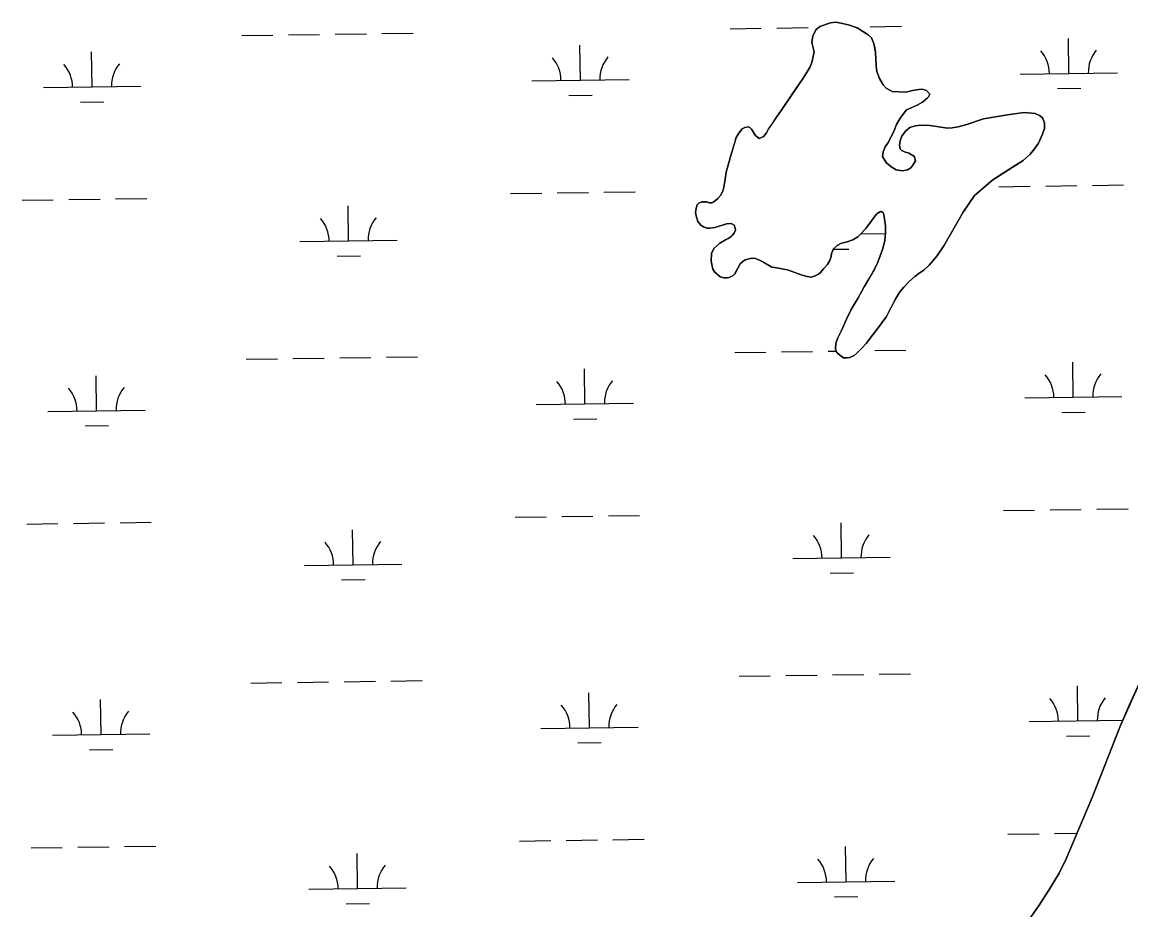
# Model space of a CAD drawing. Extents: x 3767014 to 3805179, y 361544 to 387384.
# Drawn here: x 3795516 to 3796655, y 380151 to 381063 of the extents above; entities that cross this region are included whole.
import ezdxf

# ---------------------------------------------------------------- set-up
doc = ezdxf.new("R2010")
doc.units = 0
doc.layers.add('V-TOPO-SHOR', color=7, linetype='Continuous')
doc.layers.add('V-WETL-SWMP', color=7, linetype='Continuous')

msp = doc.modelspace()

# ---------------------------------------------------------------- linework, layer by layer
at = {"layer": 'V-TOPO-SHOR'}
for points in [[(3796238.972, 380909.217), (3796243.861, 380926.494), (3796246.435, 380935.261), (3796247.721, 380939.904), (3796249.266, 380945.061), (3796252.1, 380949.445), (3796255.449, 380953.83), (3796258.027, 380955.379), (3796261.894, 380955.897), (3796263.184, 380955.381), (3796264.988, 380953.578), (3796269.119, 380947.133), (3796272.988, 380944.043), (3796277.626, 380946.107), (3796277.626, 380946.365), (3796280.461, 380949.72), (3796282.521, 380953.845), (3796286.386, 380959.52), (3796289.992, 380964.937), (3796295.403, 380972.674), (3796307.511, 380990.471), (3796317.3, 381004.916), (3796324.771, 381016.78), (3796327.09, 381022.197), (3796329.404, 381033.026), (3796328.37, 381037.151), (3796327.596, 381039.73), (3796326.819, 381043.338), (3796328.105, 381049.011), (3796331.196, 381055.716), (3796335.319, 381059.071), (3796346.146, 381062.944), (3796351.301, 381063.462), (3796357.232, 381062.434), (3796365.742, 381060.375), (3796373.479, 381057.545), (3796379.926, 381053.68), (3796384.829, 381050.332), (3796388.182, 381047.24), (3796390.762, 381041.569), (3796391.538, 381037.186), (3796392.314, 381032.545), (3796392.577, 381025.584), (3796393.097, 381018.623), (3796393.873, 381012.694), (3796396.455, 381005.733), (3796400.326, 380999.032), (3796403.423, 380995.681), (3796409.354, 380992.333), (3796423.534, 380991.567), (3796430.495, 380993.117), (3796436.94, 380994.411), (3796440.809, 380994.671), (3796444.934, 380993.383), (3796448.03, 380989.519), (3796446.742, 380986.68), (3796445.454, 380985.392), (3796440.557, 380981.263), (3796435.144, 380978.167), (3796428.959, 380975.584), (3796424.318, 380973.262), (3796420.712, 380968.877), (3796417.619, 380964.748), (3796414.015, 380958.301), (3796411.439, 380952.112), (3796408.348, 380945.665), (3796405.258, 380939.992), (3796402.423, 380935.347), (3796400.107, 380930.19), (3796399.595, 380925.291), (3796403.208, 380919.362), (3796408.625, 380914.726), (3796413.523, 380911.633), (3796419.971, 380910.605), (3796425.383, 380911.639), (3796428.736, 380913.962), (3796430.796, 380916.542), (3796433.373, 380920.927), (3796432.596, 380924.794), (3796432.338, 380925.568), (3796426.663, 380928.916), (3796422.281, 380930.202), (3796419.442, 380931.491), (3796417.638, 380933.295), (3796416.862, 380937.162), (3796417.89, 380942.835), (3796419.434, 380946.443), (3796423.301, 380951.602), (3796427.681, 380955.215), (3796433.094, 380957.023), (3796439.281, 380957.541), (3796448.049, 380957.289), (3796455.526, 380956.261), (3796466.098, 380954.463), (3796471.255, 380954.981), (3796477.442, 380956.015), (3796486.207, 380958.342), (3796503.48, 380964.281), (3796527.97, 380968.42), (3796535.189, 380969.456), (3796545.245, 380970.493)], [(3796545.245, 380970.493), (3796552.722, 380969.981), (3796556.33, 380969.469), (3796560.973, 380967.664), (3796564.07, 380965.088), (3796566.134, 380959.933), (3796565.88, 380954.26), (3796564.078, 380948.329), (3796559.958, 380939.046), (3796554.805, 380931.822), (3796550.94, 380927.438), (3796543.981, 380921.505), (3796535.22, 380915.828), (3796512.796, 380901.375), (3796494.239, 380885.38), (3796482.39, 380868.099), (3796462.557, 380833.795), (3796455.342, 380823.219), (3796447.354, 380813.933), (3796442.202, 380808.774), (3796437.305, 380805.42), (3796432.664, 380802.065), (3796426.995, 380797.162), (3796421.326, 380791.229), (3796417.462, 380786.328), (3796413.339, 380779.623), (3796409.219, 380771.886), (3796403.554, 380761.054), (3796398.915, 380754.605), (3796394.02, 380747.9), (3796389.126, 380741.967), (3796382.683, 380733.453), (3796378.304, 380728.552), (3796373.665, 380723.909), (3796370.573, 380721.071), (3796365.932, 380719.007), (3796362.84, 380718.488), (3796359.487, 380718.744), (3796355.36, 380721.579), (3796352.522, 380724.155), (3796351.231, 380727.506), (3796351.743, 380733.179), (3796353.804, 380739.11), (3796357.408, 380746.847), (3796362.559, 380758.451), (3796367.452, 380768.253), (3796374.407, 380780.375), (3796380.588, 380791.465), (3796385.74, 380800.234), (3796391.665, 380810.292), (3796394.756, 380816.997), (3796399.646, 380829.893), (3796401.962, 380838.661), (3796402.73, 380846.91), (3796402.726, 380854.39), (3796402.21, 380856.71), (3796400.916, 380865.731), (3796399.884, 380868.31), (3796399.11, 380868.568), (3796398.852, 380868.568), (3796398.335, 380868.568), (3796397.561, 380868.824), (3796394.213, 380867.018), (3796393.439, 380866.243), (3796389.83, 380861.859), (3796386.482, 380856.958), (3796382.101, 380851.283), (3796377.464, 380845.866), (3796374.114, 380842.769), (3796369.217, 380839.931), (3796362.258, 380837.348), (3796357.359, 380836.316), (3796352.976, 380833.992), (3796349.37, 380830.639), (3796347.31, 380825.738), (3796346.796, 380822.644), (3796345.507, 380818.519), (3796342.933, 380814.39), (3796339.066, 380810.005), (3796335.718, 380806.395), (3796333.914, 380804.588), (3796329.789, 380802.524), (3796325.922, 380801.49), (3796322.312, 380802.004), (3796316.897, 380803.548), (3796301.94, 380808.955), (3796294.463, 380810.497), (3796288.532, 380811.267), (3796285.695, 380811.781), (3796279.504, 380815.646), (3796277.44, 380816.934), (3796273.831, 380818.736), (3796269.189, 380820.538), (3796267.382, 380821.052), (3796263.516, 380820.792), (3796258.361, 380819.244), (3796256.04, 380817.696), (3796253.464, 380815.115), (3796250.888, 380810.73), (3796248.569, 380806.346), (3796247.539, 380804.539)], [(3796247.539, 380804.539), (3796246.251, 380803.251), (3796242.126, 380801.187), (3796239.808, 380800.669), (3796236.455, 380800.666), (3796232.845, 380801.697), (3796227.428, 380806.591), (3796225.363, 380809.686), (3796224.071, 380814.325), (3796223.553, 380818.191), (3796223.807, 380825.926), (3796226.125, 380830.827), (3796229.218, 380833.666), (3796232.566, 380836.502), (3796238.237, 380839.857), (3796240.816, 380841.149), (3796244.166, 380843.214), (3796244.938, 380844.246), (3796247.259, 380846.824), (3796248.547, 380849.921), (3796248.287, 380851.723), (3796247.255, 380854.818), (3796244.674, 380856.364), (3796242.87, 380856.62), (3796239.259, 380856.36), (3796235.134, 380855.07), (3796231.784, 380854.035), (3796227.143, 380852.487), (3796222.246, 380851.711), (3796219.152, 380851.709), (3796216.315, 380852.739), (3796212.963, 380855.055), (3796209.866, 380858.664), (3796208.058, 380864.337), (3796207.54, 380867.945), (3796208.054, 380872.328), (3796209.084, 380875.939), (3796211.144, 380877.745), (3796214.239, 380878.777), (3796216.815, 380879.037), (3796219.135, 380879.037), (3796221.716, 380877.751), (3796222.23, 380877.751), (3796224.036, 380878.009), (3796226.357, 380878.785), (3796230.221, 380882.14), (3796233.056, 380885.493), (3796235.374, 380889.875), (3796236.402, 380894.002), (3796237.174, 380897.613), (3796238.202, 380904.574), (3796238.972, 380909.217)], [(3796545.617, 380134.643), (3796559.841, 380155.356), (3796570.441, 380171.664), (3796581.042, 380189.009), (3796588.279, 380204.023), (3796614.899, 380266.925), (3796644.102, 380340.956), (3796653.15, 380361.403), (3796663.23, 380383.925), (3796669.691, 380398.421), (3796678.737, 380419.388), (3796685.973, 380435.955), (3796695.537, 380456.404)]]:
    msp.add_lwpolyline(points, dxfattribs=at)
at = {"layer": 'V-WETL-SWMP'}
for p, q in [((3796370.788, 381058.53), (3796371.033, 381058.533)), ((3796387.031, 381058.755), (3796419.028, 381059.2)), ((3795741.185, 381049.784), (3795773.182, 381050.228)), ((3795789.181, 381050.45), (3795821.178, 381050.895)), ((3795837.176, 381051.117), (3795869.173, 381051.561)), ((3795885.171, 381051.784), (3795917.168, 381052.228)), ((3796243.045, 381056.755), (3796275.042, 381057.2)), ((3796291.04, 381057.422), (3796323.037, 381057.866)), ((3796591.032, 381010.842), (3796590.532, 381046.839)), ((3796089.173, 381003.871), (3796088.673, 381039.867)), ((3795587.313, 380996.899), (3795586.813, 381032.896)), ((3796039.177, 381003.176), (3796139.168, 381004.565)), ((3796541.037, 381010.148), (3796641.027, 381011.537)), ((3795537.318, 380996.205), (3795637.308, 380997.594)), ((3796579.248, 380995.246), (3796603.245, 380995.579)), ((3795575.529, 380981.303), (3795599.526, 380981.636)), ((3796077.388, 380988.274), (3796101.386, 380988.608)), ((3796017.375, 380887.43), (3796049.372, 380887.875)), ((3796065.37, 380888.097), (3796097.367, 380888.541)), ((3796113.366, 380888.764), (3796145.363, 380889.208)), ((3796519.235, 380894.402), (3796551.232, 380894.846)), ((3796567.23, 380895.068), (3796599.227, 380895.513)), ((3796615.225, 380895.735), (3796647.222, 380896.18)), ((3795515.515, 380880.459), (3795547.512, 380880.903)), ((3795563.511, 380881.125), (3795595.508, 380881.57)), ((3795611.506, 380881.792), (3795643.503, 380882.237)), ((3795850.972, 380838.684), (3795850.472, 380874.681)), ((3796377.578, 380845.999), (3796402.679, 380846.348)), ((3795800.977, 380837.99), (3795900.967, 380839.379)), ((3796349.173, 380830.172), (3796365.045, 380830.393)), ((3795839.188, 380823.088), (3795863.185, 380823.421)), ((3795745.806, 380717.141), (3795777.803, 380717.585)), ((3795793.801, 380717.807), (3795825.798, 380718.252)), ((3795841.797, 380718.474), (3795873.794, 380718.919)), ((3795889.792, 380719.141), (3795921.789, 380719.585)), ((3796247.666, 380724.112), (3796279.663, 380724.557)), ((3796295.661, 380724.779), (3796327.658, 380725.223)), ((3796343.656, 380725.446), (3796351.98, 380725.561)), ((3796375.643, 380725.89), (3796375.653, 380725.89)), ((3796391.652, 380726.112), (3796423.649, 380726.557)), ((3796093.793, 380671.228), (3796093.293, 380707.224)), ((3796595.653, 380678.199), (3796595.153, 380714.196)), ((3795591.934, 380664.256), (3795591.434, 380700.253)), ((3796043.798, 380670.533), (3796143.789, 380671.922)), ((3796545.658, 380677.505), (3796645.648, 380678.894)), ((3795541.939, 380663.562), (3795641.929, 380664.951)), ((3796583.868, 380662.603), (3796607.866, 380662.936)), ((3795580.149, 380648.66), (3795604.147, 380648.993)), ((3796082.009, 380655.632), (3796106.007, 380655.965)), ((3796523.855, 380561.759), (3796555.852, 380562.203)), ((3796571.851, 380562.425), (3796603.848, 380562.87)), ((3796619.846, 380563.092), (3796651.843, 380563.537)), ((3795520.136, 380547.816), (3795552.133, 380548.26)), ((3795568.132, 380548.483), (3795600.129, 380548.927)), ((3795616.127, 380549.149), (3795648.124, 380549.594)), ((3796021.996, 380554.787), (3796053.993, 380555.232)), ((3796069.991, 380555.454), (3796101.988, 380555.898)), ((3796117.987, 380556.121), (3796149.983, 380556.565)), ((3796357.452, 380513.013), (3796356.952, 380549.009)), ((3795855.593, 380506.041), (3795855.093, 380542.038)), ((3796307.457, 380512.318), (3796407.448, 380513.707)), ((3795805.598, 380505.347), (3795905.588, 380506.736)), ((3795843.808, 380490.445), (3795867.806, 380490.778)), ((3796345.668, 380497.416), (3796369.666, 380497.75)), ((3795846.418, 380385.831), (3795878.415, 380386.276)), ((3795894.413, 380386.498), (3795926.41, 380386.942)), ((3796252.287, 380391.469), (3796284.283, 380391.914)), ((3796300.282, 380392.136), (3796332.279, 380392.58)), ((3796348.277, 380392.803), (3796380.274, 380393.247)), ((3796396.273, 380393.469), (3796428.27, 380393.914)), ((3795750.427, 380384.498), (3795782.424, 380384.942)), ((3795798.422, 380385.164), (3795830.419, 380385.609)), ((3796098.414, 380338.585), (3796097.914, 380374.581)), ((3796600.274, 380345.556), (3796599.774, 380381.553)), ((3795596.555, 380331.613), (3795596.055, 380367.61)), ((3796550.279, 380344.862), (3796646.436, 380346.198)), ((3795546.559, 380330.919), (3795646.55, 380332.308)), ((3796048.419, 380337.89), (3796148.409, 380339.279)), ((3796588.489, 380329.96), (3796612.487, 380330.293)), ((3796086.63, 380322.989), (3796110.627, 380323.322)), ((3795584.77, 380316.017), (3795608.768, 380316.351)), ((3796528.476, 380229.116), (3796560.473, 380229.56)), ((3796576.472, 380229.783), (3796599.316, 380230.1)), ((3795524.757, 380215.173), (3795556.754, 380215.617)), ((3795572.752, 380215.84), (3795604.749, 380216.284)), ((3795620.748, 380216.506), (3795652.745, 380216.951)), ((3796026.617, 380222.144), (3796058.614, 380222.589)), ((3796074.612, 380222.811), (3796106.609, 380223.256)), ((3796122.607, 380223.478), (3796154.604, 380223.922)), ((3796362.073, 380180.37), (3796361.573, 380216.366)), ((3795860.214, 380173.398), (3795859.714, 380209.395)), ((3796312.078, 380179.675), (3796412.068, 380181.064)), ((3795810.218, 380172.704), (3795910.209, 380174.093)), ((3795848.429, 380157.802), (3795872.427, 380158.136)), ((3796350.289, 380164.774), (3796374.286, 380165.107))]:
    msp.add_line(p, q, dxfattribs=at)
for points in [[(3796471.255, 380954.982), (3796466.098, 380954.463), (3796455.526, 380956.262), (3796448.048, 380957.289), (3796439.282, 380957.542), (3796433.094, 380957.023), (3796427.681, 380955.215), (3796423.3, 380951.603), (3796419.435, 380946.444), (3796417.89, 380942.834), (3796416.862, 380937.161), (3796417.637, 380933.294), (3796419.443, 380931.49), (3796422.28, 380930.202), (3796426.664, 380928.916), (3796432.338, 380925.567), (3796432.596, 380924.794), (3796433.372, 380920.927), (3796430.796, 380916.542), (3796428.735, 380913.962), (3796425.384, 380911.64), (3796419.971, 380910.606), (3796413.524, 380911.634), (3796408.624, 380914.725), (3796403.207, 380919.363), (3796399.594, 380925.291), (3796400.107, 380930.19), (3796402.424, 380935.348), (3796405.258, 380939.991), (3796408.349, 380945.665), (3796411.439, 380952.112), (3796414.014, 380958.302), (3796417.62, 380964.749), (3796420.712, 380968.876), (3796424.319, 380973.262), (3796428.959, 380975.585), (3796435.145, 380978.166), (3796440.558, 380981.263), (3796445.454, 380985.391), (3796446.743, 380986.681), (3796448.03, 380989.518), (3796444.934, 380993.384), (3796440.808, 380994.671), (3796436.941, 380994.411), (3796430.496, 380993.118), (3796423.535, 380991.567), (3796409.354, 380992.333), (3796403.422, 380995.681), (3796400.326, 380999.032), (3796396.455, 381005.733), (3796393.873, 381012.693), (3796393.096, 381018.623), (3796392.576, 381025.584), (3796392.315, 381032.545), (3796390.763, 381041.569), (3796388.181, 381047.239), (3796384.828, 381050.332), (3796379.927, 381053.681), (3796373.479, 381057.545), (3796365.742, 381060.376), (3796357.233, 381062.434), (3796351.302, 381063.462), (3796346.146, 381062.944), (3796335.319, 381059.07), (3796331.195, 381055.716), (3796328.105, 381049.011), (3796326.819, 381043.338), (3796327.595, 381039.729), (3796328.369, 381037.151), (3796329.403, 381033.026), (3796327.089, 381022.196), (3796324.771, 381016.78), (3796317.301, 381004.915), (3796295.403, 380972.674), (3796289.993, 380964.936), (3796282.522, 380953.845), (3796280.461, 380949.719), (3796277.627, 380946.365), (3796277.627, 380946.107), (3796272.987, 380944.042), (3796269.118, 380947.134), (3796264.989, 380953.578), (3796263.183, 380955.381), (3796261.894, 380955.896), (3796258.027, 380955.379), (3796255.449, 380953.83), (3796252.1, 380949.445), (3796249.266, 380945.06), (3796243.862, 380926.493), (3796238.973, 380909.216), (3796237.174, 380897.612), (3796236.403, 380894.002), (3796235.374, 380889.876), (3796233.056, 380885.492), (3796230.221, 380882.139), (3796226.356, 380878.785), (3796224.036, 380878.01), (3796221.715, 380877.751), (3796219.136, 380879.038), (3796216.816, 380879.037), (3796214.238, 380878.778)], [(3796247.539, 380804.54), (3796250.888, 380810.73), (3796253.464, 380815.115), (3796256.041, 380817.695), (3796258.36, 380819.243), (3796263.516, 380820.793), (3796267.383, 380821.053), (3796269.189, 380820.538), (3796273.831, 380818.736), (3796277.441, 380816.933), (3796285.695, 380811.781), (3796288.531, 380811.267), (3796294.462, 380810.497), (3796301.94, 380808.954), (3796316.897, 380803.548), (3796322.312, 380802.004), (3796325.922, 380801.49), (3796329.789, 380802.524), (3796333.913, 380804.589), (3796335.717, 380806.394), (3796339.067, 380810.006), (3796342.932, 380814.391), (3796345.508, 380818.518), (3796346.795, 380822.644), (3796347.309, 380825.738), (3796349.369, 380830.638), (3796352.977, 380833.992), (3796357.359, 380836.315), (3796362.257, 380837.349), (3796369.217, 380839.931), (3796374.114, 380842.77), (3796377.464, 380845.866), (3796382.102, 380851.283), (3796386.482, 380856.958), (3796389.831, 380861.859), (3796393.438, 380866.244), (3796394.212, 380867.018), (3796397.562, 380868.824), (3796398.336, 380868.567), (3796399.11, 380868.567), (3796399.883, 380868.31), (3796400.916, 380865.732), (3796402.21, 380856.709), (3796402.727, 380854.389), (3796402.731, 380846.911), (3796401.962, 380838.66), (3796399.647, 380829.893), (3796394.755, 380816.998), (3796391.665, 380810.293), (3796380.588, 380791.465), (3796374.407, 380780.375), (3796367.452, 380768.253), (3796362.559, 380758.452), (3796357.408, 380746.847), (3796353.803, 380739.11), (3796351.744, 380733.179), (3796351.231, 380727.506), (3796352.522, 380724.155), (3796355.36, 380721.578), (3796359.487, 380718.744), (3796362.839, 380718.488), (3796365.932, 380719.006), (3796370.572, 380721.071), (3796373.665, 380723.909), (3796378.303, 380728.553), (3796382.683, 380733.454), (3796389.125, 380741.966), (3796394.02, 380747.899), (3796398.915, 380754.605), (3796403.553, 380761.054), (3796413.34, 380779.623), (3796417.461, 380786.329), (3796421.326, 380791.23), (3796426.995, 380797.163), (3796432.665, 380802.065), (3796437.304, 380805.42), (3796442.201, 380808.774), (3796447.355, 380813.934), (3796455.342, 380823.22), (3796462.556, 380833.795), (3796482.39, 380868.098), (3796494.24, 380885.38), (3796512.796, 380901.375), (3796543.982, 380921.504), (3796550.94, 380927.438), (3796554.805, 380931.823), (3796559.958, 380939.045), (3796564.078, 380948.33), (3796565.88, 380954.261), (3796566.134, 380959.933), (3796564.069, 380965.089), (3796560.973, 380967.665), (3796556.331, 380969.468), (3796552.721, 380969.981), (3796545.244, 380970.493), (3796535.189, 380969.456), (3796527.97, 380968.42), (3796503.479, 380964.282), (3796486.207, 380958.342), (3796477.442, 380956.016), (3796471.255, 380954.982)], [(3796214.238, 380878.778), (3796211.144, 380877.745), (3796209.083, 380875.939), (3796208.053, 380872.329), (3796207.54, 380867.945), (3796208.058, 380864.336), (3796209.866, 380858.664), (3796212.962, 380855.056), (3796216.315, 380852.738), (3796219.152, 380851.708), (3796222.246, 380851.71), (3796227.144, 380852.486), (3796231.784, 380854.036), (3796239.26, 380856.36), (3796242.869, 380856.62), (3796244.674, 380856.363), (3796247.254, 380854.818), (3796248.287, 380851.724), (3796248.546, 380849.92), (3796247.258, 380846.825), (3796244.939, 380844.245), (3796244.166, 380843.214), (3796240.815, 380841.149), (3796238.238, 380839.858), (3796232.567, 380836.503), (3796229.217, 380833.665), (3796226.125, 380830.827), (3796223.807, 380825.927), (3796223.553, 380818.192), (3796224.071, 380814.325), (3796225.363, 380809.685), (3796227.427, 380806.592), (3796232.845, 380801.696), (3796236.455, 380800.667), (3796239.807, 380800.669), (3796242.127, 380801.186), (3796246.251, 380803.251), (3796247.539, 380804.54)], [(3796669.691, 380398.42), (3796644.102, 380340.955), (3796614.9, 380266.924), (3796588.28, 380204.023), (3796581.042, 380189.009), (3796570.441, 380171.664), (3796559.84, 380155.355)], [(3796559.84, 380155.355), (3796545.618, 380134.643)]]:
    msp.add_lwpolyline(points, dxfattribs=at)
for centre, start, end in [((3796033.928, 381003.578), 0.024037, 41.567696), ((3796144.404, 381005.113), 140.024034, 181.567693), ((3796535.788, 381010.55), 0.024037, 41.567696), ((3796646.263, 381012.084), 140.024034, 181.567693), ((3795532.069, 380996.607), 0.024037, 41.567696), ((3795642.544, 380998.141), 140.024034, 181.567693), ((3795795.728, 380838.392), 0.024037, 41.567696), ((3795906.203, 380839.926), 140.024034, 181.567693), ((3796038.549, 380670.935), 0.024037, 41.567696), ((3796149.024, 380672.47), 140.024034, 181.567693), ((3796540.409, 380677.907), 0.024037, 41.567696), ((3796650.884, 380679.441), 140.024034, 181.567693), ((3795536.69, 380663.964), 0.024037, 41.567696), ((3795647.165, 380665.498), 140.024034, 181.567693), ((3796302.208, 380512.72), 0.024037, 41.567696), ((3796412.683, 380514.255), 140.024034, 181.567693), ((3795800.349, 380505.749), 0.024037, 41.567696), ((3795910.824, 380507.283), 140.024034, 181.567693), ((3796545.03, 380345.264), 0.024037, 41.567696), ((3796655.505, 380346.798), 140.024034, 181.567693), ((3795541.31, 380331.321), 0.024037, 41.567696), ((3795651.786, 380332.855), 140.024034, 181.567693), ((3796043.17, 380338.292), 0.024037, 41.567696), ((3796153.645, 380339.827), 140.024034, 181.567693), ((3796417.304, 380181.612), 140.024034, 181.567693), ((3795804.969, 380173.106), 0.024037, 41.567696), ((3795915.445, 380174.64), 140.024034, 181.567693), ((3796306.829, 380180.077), 0.024037, 41.567696)]:
    msp.add_arc(centre, 35.246, start, end, dxfattribs=at)

doc.saveas('drawing.dxf')
